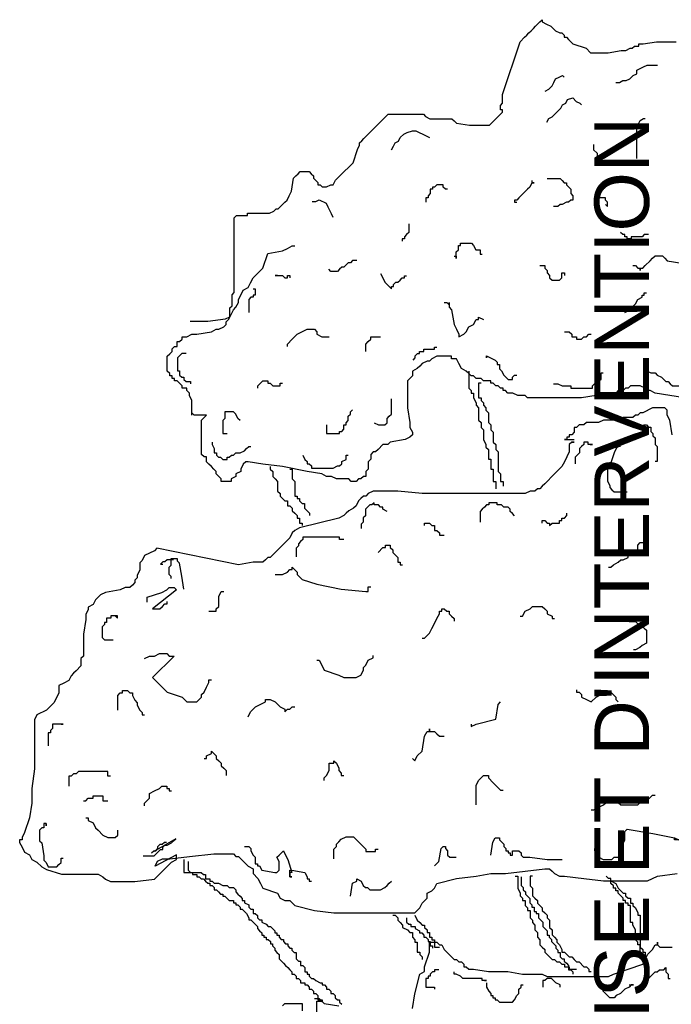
# Model space of a CAD drawing. Extents: x 1616800 to 1632437, y 2248456 to 2251974.
# Tile 303 of 399: x 1619119.76 to 1619122.15, y 2251188.8 to 2251192.4. Entities that reach past the tile are written whole.
import ezdxf

# ---------------------------------------------------------------- set-up
doc = ezdxf.new("R2010")
doc.units = 0
doc.header["$LTSCALE"] = 2
doc.linetypes.add('CACHE', pattern=[9.525, 6.35, -3.175])
doc.layers.add('0000-PAP-PROFIL EN TRAVERS DE PRINCIPE', color=7, linetype='CONTINUOUS')
doc.layers.add('00profil', color=7, linetype='CONTINUOUS')
doc.styles.add('ARIAL-GRAS', font='arial.ttf')

# ---------------------------------------------------------------- blocks, each defined once
blk = doc.blocks.new('BEAUTIFUL TREE')
at = {"layer": '00profil', "color": 8}
for points in [[(-1.965, 6.5765), (-1.8837, 6.5765), (-1.8025, 6.5867), (-1.7822, 6.5968), (-1.7822, 6.6374), (-1.772, 6.6476), (-1.772, 6.6983), (-1.7619, 6.7085), (-1.7619, 7.0536), (-1.7517, 7.0638), (-1.7009, 7.0638), (-1.7009, 7.0739), (-1.5994, 7.0739), (-1.5791, 7.0841), (-1.5689, 7.0942), (-1.5588, 7.0942), (-1.5385, 7.1145), (-1.5283, 7.1247), (-1.5182, 7.1348), (-1.508, 7.1551), (-1.4979, 7.1754), (-1.4877, 7.2363), (-1.4775, 7.2465), (-1.4674, 7.2566), (-1.4572, 7.2668), (-1.4166, 7.2668), (-1.4065, 7.2566), (-1.3963, 7.2465), (-1.3963, 7.2363), (-1.376, 7.216), (-1.376, 7.2059), (-1.3658, 7.2059), (-1.3557, 7.1957), (-1.3354, 7.1957), (-1.3151, 7.2059), (-1.3049, 7.2059), (-1.2948, 7.2262), (-1.2846, 7.2363), (-1.2745, 7.2465), (-1.2135, 7.3074), (-1.1932, 7.3683), (-1.1831, 7.3886), (-1.1831, 7.3987), (-1.1729, 7.4089), (-1.1628, 7.419), (-1.1018, 7.4799), (-1.0815, 7.5002), (-1.0612, 7.5205), (-1.0511, 7.5307), (-0.8886, 7.5307), (-0.8784, 7.5205), (-0.8581, 7.5104), (-0.7566, 7.5104), (-0.7464, 7.5002), (-0.7363, 7.4901), (-0.6753, 7.4799), (-0.5839, 7.4799), (-0.5738, 7.4901), (-0.5636, 7.5002), (-0.5433, 7.5205), (-0.5332, 7.5307), (-0.523, 7.5408), (-0.523, 7.551), (-0.5332, 7.551), (-0.5332, 7.5713), (-0.523, 7.5814), (-0.523, 7.622), (-0.4418, 7.8657), (-0.4215, 7.886), (-0.4113, 7.8961), (-0.4012, 7.9063), (-0.391, 7.9164), (-0.3808, 7.9266), (-0.3707, 7.9367), (-0.3504, 7.957), (-0.3402, 7.9672), (-0.3402, 7.957), (-0.3199, 7.9469), (-0.2996, 7.9367), (-0.2895, 7.9266), (-0.2793, 7.9164), (-0.259, 7.9063), (-0.2488, 7.9063), (-0.2387, 7.8961), (-0.2387, 7.886), (-0.2285, 7.886), (-0.2184, 7.8758), (-0.1981, 7.8555), (-0.1371, 7.8352), (-0.1168, 7.8149), (-0.0356, 7.8149), (0.0253, 7.8251), (0.0457, 7.8251), (0.066, 7.8352), (0.0761, 7.8352), (0.0863, 7.8454), (0.1066, 7.8454), (0.1066, 7.8555), (0.1269, 7.8555), (0.1878, 7.8657), (0.2792, 7.8657)], [(0.0006, 7.6779), (0.0166, 7.6779), (0.0325, 7.6859), (0.0484, 7.6859), (0.0644, 7.6939), (0.0803, 7.7098), (0.0962, 7.7178), (0.0962, 7.7337), (0.1122, 7.7417), (0.1281, 7.7496), (0.144, 7.7576), (0.1918, 7.7576)], [(-0.326, 7.6381), (-0.3101, 7.6461), (-0.2942, 7.662), (-0.2862, 7.6779), (-0.2782, 7.6939), (-0.2623, 7.7018), (-0.2464, 7.7098), (-0.2384, 7.7018)], [(-0.3181, 7.4948), (-0.3101, 7.5107), (-0.2942, 7.5187), (-0.2782, 7.5346), (-0.2543, 7.5585), (-0.2464, 7.5744), (-0.2304, 7.5824), (-0.2225, 7.5983), (-0.1986, 7.6063), (-0.1826, 7.5903), (-0.1667, 7.5824), (-0.1587, 7.5744)], [(0.0962, 7.3275), (0.0962, 7.4629), (0.1042, 7.4868), (0.1122, 7.5027), (0.1281, 7.5107), (0.1361, 7.5107)], [(-1.0351, 7.3673), (-1.0271, 7.3833), (-1.0192, 7.3992), (-1.0032, 7.4072), (-0.9953, 7.4231), (-0.9793, 7.439), (-0.9634, 7.447), (-0.9395, 7.455), (-0.9236, 7.455), (-0.9076, 7.447), (-0.8917, 7.439), (-0.8758, 7.4311), (-0.8598, 7.4231)], [(-0.103, 7.3912), (-0.103, 7.3673), (-0.087, 7.3514), (-0.087, 7.3355), (-0.0791, 7.3196), (-0.0552, 7.3036), (-0.0392, 7.3036), (-0.0233, 7.3116), (-0.0233, 7.3196)], [(-0.3876, 7.2249), (-0.3876, 7.215), (-0.3776, 7.215), (-0.3876, 7.215), (-0.3975, 7.195), (-0.4075, 7.185), (-0.4275, 7.1651), (-0.4474, 7.1451), (-0.4574, 7.1352), (-0.4674, 7.1352), (-0.4674, 7.1252), (-0.4574, 7.1252)], [(-0.3177, 7.2349), (-0.2578, 7.2349), (-0.2479, 7.2249), (-0.2379, 7.215), (-0.2279, 7.215), (-0.2279, 7.205), (-0.208, 7.185), (-0.208, 7.1651), (-0.198, 7.1551), (-0.198, 7.1352), (-0.208, 7.1352), (-0.2179, 7.1252), (-0.2279, 7.1252), (-0.2479, 7.1152), (-0.2578, 7.1152), (-0.2678, 7.1052), (-0.2878, 7.1052)], [(-0.7767, 7.185), (-0.7867, 7.185), (-0.7967, 7.195), (-0.7967, 7.205), (-0.8266, 7.205), (-0.8366, 7.195), (-0.8466, 7.195), (-0.8466, 7.185), (-0.8566, 7.185), (-0.8566, 7.1651), (-0.8665, 7.1551), (-0.8665, 7.1451), (-0.8765, 7.1451), (-0.8765, 7.1252)], [(-1.4016, 7.1284), (-1.3857, 7.1284), (-1.3697, 7.1364), (-1.3379, 7.1205), (-1.3299, 7.1045), (-1.3219, 7.0886), (-1.314, 7.0727), (-1.306, 7.0568)], [(-0.0483, 7.1152), (-0.0383, 7.1052), (-0.0383, 7.1252), (-0.0483, 7.1352), (-0.0483, 7.1451), (-0.0782, 7.1451)], [(0.3166, 6.2219), (0.2488, 6.2332), (0.1809, 6.2445), (0.1582, 6.2558), (0.1469, 6.2558), (0.1356, 6.2671), (0.113, 6.2785), (0.0677, 6.2785), (0.0564, 6.2671), (0.0451, 6.2671), (0.0338, 6.2558), (0.0111, 6.2558), (-0.0002, 6.2445), (-0.0228, 6.2332), (-0.0907, 6.2332), (-0.1586, 6.2219), (-0.4075, 6.2219), (-0.4188, 6.2332), (-0.4528, 6.2332), (-0.4754, 6.2445), (-0.498, 6.2445), (-0.5094, 6.2558), (-0.5207, 6.2558), (-0.5207, 6.2671), (-0.532, 6.2671), (-0.5433, 6.2785), (-0.5546, 6.2785), (-0.5659, 6.2898), (-0.5773, 6.2898), (-0.5773, 6.3011), (-0.6112, 6.3011), (-0.6225, 6.3124), (-0.6451, 6.3124), (-0.6565, 6.3237), (-0.6678, 6.3237), (-0.6791, 6.335), (-0.6904, 6.3463), (-0.713, 6.3576), (-0.7243, 6.3803), (-0.7357, 6.4029), (-0.7583, 6.4029), (-0.7583, 6.4142), (-0.8262, 6.4142), (-0.8488, 6.4029), (-0.8601, 6.3916), (-0.8714, 6.3916), (-0.8941, 6.3803), (-0.9054, 6.3689), (-0.9167, 6.3576), (-0.9393, 6.3463), (-0.9393, 6.3237), (-0.9507, 6.3124), (-0.962, 6.3011), (-0.962, 6.1767), (-0.9507, 6.1088), (-0.9507, 6.0862), (-0.9393, 6.0636), (-0.9393, 6.0522), (-0.9507, 6.0409), (-0.9733, 6.0296), (-1.0412, 6.0183), (-1.0525, 6.007), (-1.0751, 6.007), (-1.0977, 5.9844), (-1.1091, 5.9731), (-1.1204, 5.9731), (-1.1317, 5.9618), (-1.1317, 5.9391), (-1.143, 5.9278), (-1.143, 5.8939), (-1.1543, 5.8826), (-1.1543, 5.86), (-1.1656, 5.86), (-1.177, 5.8487), (-1.1883, 5.8487), (-1.1996, 5.8373), (-1.2222, 5.8373), (-1.2335, 5.8487), (-1.2901, 5.8487), (-1.3127, 5.86), (-1.3354, 5.86), (-1.358, 5.8713), (-1.4259, 5.8826), (-1.539, 5.9052), (-1.6296, 5.9165), (-1.6975, 5.9278), (-1.7088, 5.9278), (-1.7201, 5.9165), (-1.7314, 5.8939), (-1.7314, 5.8826), (-1.754, 5.8713), (-1.754, 5.86), (-1.7767, 5.8487), (-1.7767, 5.8373), (-1.8219, 5.8373), (-1.8219, 5.8487), (-1.8332, 5.86), (-1.8445, 5.8713), (-1.8445, 5.8826), (-1.8559, 5.8939), (-1.8672, 5.9052), (-1.8785, 5.9165), (-1.8898, 5.9278), (-1.8898, 5.9505), (-1.9011, 5.9505), (-1.9124, 5.9618), (-1.9124, 6.1201), (-1.9011, 6.1314), (-1.8898, 6.1427), (-1.9464, 6.1427), (-1.9577, 6.154)], [(-0.9563, 7.0254), (-0.9563, 6.9855), (-0.9663, 6.9756), (-0.9763, 6.9656), (-0.9763, 6.9556), (-0.9863, 6.9556), (-0.9863, 6.9456)], [(0.1513, 6.9756), (0.1313, 6.9756), (0.1213, 6.9656), (0.0714, 6.9656), (0.0714, 6.9556), (0.0515, 6.9556), (0.0515, 6.9656), (0.0415, 6.9656), (0.0415, 6.9756), (0.0315, 6.9756), (0.0216, 6.9855)], [(-1.9577, 6.1427), (-1.9577, 6.2106), (-1.969, 6.2332), (-1.969, 6.2445), (-1.9803, 6.2558), (-1.9803, 6.2671), (-2.003, 6.2671), (-2.003, 6.2785), (-2.0256, 6.3011), (-2.0369, 6.3011), (-2.0369, 6.3124), (-2.0482, 6.3124), (-2.0482, 6.3237), (-2.0595, 6.3237), (-2.0595, 6.335), (-2.0709, 6.3463), (-2.0709, 6.4142), (-2.0595, 6.4255), (-2.0482, 6.4368), (-2.0482, 6.4481), (-2.0369, 6.4594), (-2.0256, 6.4594), (-2.0256, 6.482), (-2.0143, 6.482), (-2.003, 6.4934), (-2.003, 6.5047), (-1.9803, 6.5047), (-1.9577, 6.516), (-1.9351, 6.516), (-1.8672, 6.5273), (-1.8445, 6.5386), (-1.8332, 6.5386), (-1.8106, 6.5499), (-1.7993, 6.5612), (-1.7993, 6.5725), (-1.788, 6.5838), (-1.7767, 6.6065), (-1.7653, 6.6291), (-1.754, 6.6404), (-1.7427, 6.663), (-1.7427, 6.6743), (-1.7201, 6.7196), (-1.6975, 6.7309), (-1.6861, 6.7535), (-1.6748, 6.7761), (-1.6296, 6.8214), (-1.6069, 6.8892), (-1.539, 6.9005), (-1.5164, 6.9119), (-1.4938, 6.9232), (-1.4819, 6.9232)], [(-0.7468, 6.8758), (-0.7368, 6.8758), (-0.7368, 6.8659), (-0.7368, 6.8958), (-0.7268, 6.9058), (-0.7268, 6.9257), (-0.7169, 6.9257), (-0.7169, 6.9357), (-0.667, 6.9357), (-0.657, 6.9257), (-0.647, 6.9058), (-0.6271, 6.9058), (-0.6271, 6.8858), (-0.6171, 6.8858)], [(0.079, 6.8327), (0.0903, 6.8327), (0.1017, 6.8214), (0.113, 6.8214), (0.113, 6.8101), (0.113, 6.8214), (0.1243, 6.8214), (0.1356, 6.8327), (0.1582, 6.8553), (0.1695, 6.8666), (0.1809, 6.8779), (0.2148, 6.8779), (0.2261, 6.8666), (0.2374, 6.8553), (0.3053, 6.844), (0.328, 6.8214), (0.3732, 6.8214), (0.3958, 6.844), (0.4072, 6.8553), (0.4185, 6.8553)], [(-1.1958, 6.8559), (-1.2158, 6.8559), (-1.2258, 6.8459), (-1.2357, 6.8459), (-1.2457, 6.8359), (-1.2557, 6.826), (-1.2657, 6.826), (-1.2757, 6.816), (-1.2856, 6.806), (-1.3156, 6.806), (-1.3256, 6.816)], [(-0.351, 6.8327), (-0.3283, 6.8327), (-0.3283, 6.8214), (-0.317, 6.8101), (-0.317, 6.7987), (-0.3057, 6.7874), (-0.3057, 6.7761), (-0.2944, 6.7648), (-0.2604, 6.7648), (-0.2491, 6.7761), (-0.2491, 6.7987), (-0.2378, 6.7987), (-0.2378, 6.7874)], [(-1.573, 6.7874), (-1.5617, 6.7874), (-1.573, 6.7874), (-1.539, 6.7874), (-1.5277, 6.7761), (-1.5164, 6.7761), (-1.5164, 6.7874), (-1.5051, 6.7874), (-1.5051, 6.7761)], [(-1.0861, 6.796), (-1.0761, 6.7761), (-1.0661, 6.7561), (-1.0462, 6.7362), (-1.0362, 6.7262), (-1.0362, 6.7362), (-1.0262, 6.7362), (-1.0262, 6.7462), (-1.0162, 6.7561), (-1.0062, 6.7561), (-0.9963, 6.7661), (-0.9863, 6.7761), (-0.9763, 6.7761), (-0.9763, 6.7861), (-0.9663, 6.7861)], [(-1.6748, 6.7262), (-1.6648, 6.7262), (-1.6648, 6.6963), (-1.6748, 6.6963), (-1.6748, 6.6863), (-1.6848, 6.6863), (-1.6948, 6.6763), (-1.6948, 6.6165)], [(0.0216, 6.6364), (0.0315, 6.6364), (0.0415, 6.6265), (0.0415, 6.6165), (0.0615, 6.6265), (0.0714, 6.6364), (0.0814, 6.6464), (0.0914, 6.6564), (0.1014, 6.6763), (0.1213, 6.6863), (0.1213, 6.6963), (0.1313, 6.6963), (0.1313, 6.7063), (0.1413, 6.7063)], [(-0.7922, 6.663), (-0.7809, 6.663), (-0.7696, 6.6517), (-0.7696, 6.663), (-0.7696, 6.6404), (-0.7583, 6.6291), (-0.747, 6.5612), (-0.7357, 6.5386), (-0.7243, 6.516), (-0.7243, 6.5047), (-0.7017, 6.516), (-0.6904, 6.5273), (-0.6791, 6.5499), (-0.6565, 6.5612), (-0.6451, 6.5838), (-0.6338, 6.5838), (-0.6338, 6.5952), (-0.6112, 6.5838)], [(-1.5164, 6.4594), (-1.5164, 6.4707), (-1.4938, 6.4934), (-1.4711, 6.516), (-1.4259, 6.5386), (-1.3919, 6.5386), (-1.3806, 6.5273), (-1.3806, 6.516), (-1.358, 6.5047), (-1.3241, 6.5047)], [(-1.1543, 6.4368), (-1.1543, 6.4707), (-1.143, 6.482), (-1.1317, 6.4934), (-1.1317, 6.5047), (-1.0864, 6.5047)], [(-0.2378, 6.5273), (-0.2152, 6.5273), (-0.2039, 6.516), (-0.2039, 6.5047), (-0.1812, 6.5047), (-0.1812, 6.4934), (-0.1586, 6.4934), (-0.1473, 6.5047), (-0.136, 6.5047), (-0.1246, 6.516), (-0.1133, 6.516)], [(-0.9364, 6.397), (-0.9264, 6.407), (-0.9264, 6.417), (-0.9164, 6.427), (-0.9065, 6.427), (-0.9065, 6.4369), (-0.8865, 6.4369), (-0.8865, 6.4469), (-0.8366, 6.4469), (-0.8366, 6.4569), (-0.8266, 6.4569)], [(-1.9841, 6.427), (-2.0041, 6.427), (-2.0141, 6.417), (-2.0241, 6.407), (-2.0241, 6.3472), (-2.0141, 6.3472), (-2.0141, 6.3272), (-2.0041, 6.3172), (-1.9941, 6.3172), (-1.9941, 6.3073), (-1.9841, 6.2973), (-1.9642, 6.2973), (-1.9642, 6.2873)], [(-0.5971, 6.417), (-0.5971, 6.407), (-0.5971, 6.417), (-0.5572, 6.397), (-0.5472, 6.3871), (-0.5472, 6.3771), (-0.5372, 6.3771), (-0.5372, 6.3571), (-0.5273, 6.3472), (-0.5173, 6.3272), (-0.5073, 6.3172), (-0.4973, 6.3073), (-0.4774, 6.3073), (-0.4774, 6.3172), (-0.4674, 6.3272), (-0.4574, 6.3272)], [(0.1313, 6.3472), (0.1413, 6.3472), (0.1613, 6.3372), (0.1812, 6.3372), (0.1912, 6.3272), (0.2111, 6.3172), (0.2211, 6.3073), (0.2311, 6.2973), (0.2411, 6.2973), (0.2511, 6.2873), (0.261, 6.2774), (0.3209, 6.2774), (0.3409, 6.2973), (0.3409, 6.3372), (0.3508, 6.3472), (0.3508, 6.3671), (0.3608, 6.3671)], [(-0.6791, 6.3463), (-0.6791, 6.2671), (-0.6678, 6.2558), (-0.6678, 6.2445), (-0.6565, 6.2445), (-0.6565, 6.2219), (-0.6451, 6.1993), (-0.6451, 6.188), (-0.6338, 6.1767), (-0.6338, 6.1201), (-0.6225, 6.1088), (-0.6225, 6.0862), (-0.6112, 6.0749), (-0.6112, 6.0296), (-0.5999, 6.007), (-0.5999, 5.9957), (-0.5886, 5.9844), (-0.5886, 5.9391), (-0.5773, 5.9391), (-0.5773, 5.8939), (-0.5659, 5.8939), (-0.5659, 5.8373), (-0.5546, 5.8373), (-0.5546, 5.8034)], [(-0.2878, 6.2873), (-0.2678, 6.2873), (-0.2479, 6.2774), (-0.208, 6.2774), (-0.208, 6.2674), (-0.1082, 6.2674), (-0.1082, 6.2774), (-0.0882, 6.2973), (-0.0683, 6.3073), (-0.0683, 6.3372), (-0.0583, 6.3372)], [(-1.6522, 6.2671), (-1.6522, 6.2785), (-1.6296, 6.3011), (-1.6069, 6.3011), (-1.6069, 6.2898), (-1.5956, 6.2898), (-1.5843, 6.2785), (-1.5504, 6.2785), (-1.5504, 6.2898), (-1.539, 6.2898)], [(-0.6225, 6.2898), (-0.6338, 6.2898), (-0.6338, 6.2219), (-0.6225, 6.2219), (-0.6225, 6.2106), (-0.6112, 6.1993), (-0.6112, 6.188), (-0.5999, 6.1767), (-0.5999, 6.1654), (-0.5886, 6.154), (-0.5886, 6.1088), (-0.5773, 6.0975), (-0.5773, 6.0749), (-0.5659, 6.0636), (-0.5659, 6.0183), (-0.5546, 6.007), (-0.5546, 5.9844), (-0.5433, 5.9731), (-0.5433, 5.8826), (-0.532, 5.8713), (-0.532, 5.8373), (-0.5207, 5.8373), (-0.5207, 5.8147)], [(-1.116, 6.1078), (-1.096, 6.0978), (-1.0661, 6.0978), (-1.0561, 6.1078), (-1.0561, 6.1277), (-1.0462, 6.1377), (-1.0362, 6.1477), (-1.0362, 6.2175)], [(-0.2039, 6.0183), (-0.1925, 6.0183), (-0.2039, 6.0183), (-0.2152, 6.007), (-0.2152, 5.9731), (-0.2265, 5.9505), (-0.2378, 5.9278), (-0.2491, 5.9052), (-0.2717, 5.8826), (-0.2831, 5.8713), (-0.3283, 5.826), (-0.3396, 5.8147), (-0.351, 5.8034), (-0.3623, 5.8034), (-0.3736, 5.7921), (-0.3962, 5.7921), (-0.4188, 5.7808), (-0.8941, 5.7808), (-1.0072, 5.7921), (-1.1204, 5.7921), (-1.143, 5.7808), (-1.1543, 5.7695), (-1.1656, 5.7695), (-1.177, 5.7582), (-1.1883, 5.7469), (-1.1996, 5.7242), (-1.2109, 5.7129), (-1.2335, 5.7016), (-1.2448, 5.6903), (-1.2562, 5.679), (-1.2788, 5.6677), (-1.4598, 5.6224), (-1.4825, 5.6111), (-1.4938, 5.5998), (-1.5051, 5.5772), (-1.573, 5.5093), (-1.5956, 5.4867), (-1.6069, 5.4867), (-1.6182, 5.4754), (-1.6296, 5.4641), (-1.6748, 5.4641), (-1.7427, 5.4528), (-2.1188, 5.5287), (-2.1302, 5.5173), (-2.1528, 5.506), (-2.1754, 5.4947), (-2.1867, 5.4721), (-2.198, 5.4608), (-2.198, 5.4269), (-2.2094, 5.4042), (-2.2094, 5.3929), (-2.2207, 5.3816), (-2.2207, 5.3703), (-2.232, 5.359), (-2.2433, 5.3477), (-2.2659, 5.3477), (-2.2886, 5.3364), (-2.3565, 5.3251), (-2.3791, 5.3138), (-2.4017, 5.2911), (-2.413, 5.2685), (-2.4357, 5.2572), (-2.4357, 5.2459), (-2.447, 5.2233), (-2.447, 5.2006), (-2.4583, 5.1328), (-2.4583, 5.031), (-2.4696, 5.0197), (-2.4696, 4.9857), (-2.4922, 4.9631), (-2.5036, 4.9518), (-2.5149, 4.9405), (-2.5262, 4.9179), (-2.5488, 4.9066), (-2.5714, 4.8953), (-2.5714, 4.8613), (-2.5828, 4.8387), (-2.5941, 4.8161), (-2.6054, 4.8048), (-2.628, 4.7822), (-2.6733, 4.7595), (-2.6846, 4.7369), (-2.6846, 4.5107), (-2.6959, 4.4202), (-2.6959, 4.3523), (-2.7072, 4.2845), (-2.7299, 4.2166), (-2.7412, 4.194), (-2.7412, 4.1827), (-2.7525, 4.1827), (-2.7525, 4.1714), (-2.7412, 4.1488), (-2.7299, 4.1261), (-2.7072, 4.1148), (-2.6959, 4.0922), (-2.6733, 4.0809), (-2.6507, 4.0583), (-2.628, 4.047), (-2.5601, 4.0243), (-2.3904, 4.0243), (-2.3678, 4.013), (-2.3565, 4.0017), (-2.3338, 3.9904), (-2.2207, 3.9904), (-2.1302, 4.0017), (-2.0623, 4.0696), (-2.0509, 4.0809), (-2.0283, 4.0922), (-2.0283, 4.1148), (-2.1274, 4.0616), (-2.1161, 4.0842), (-2.0935, 4.0955), (-2.0595, 4.0955), (-1.969, 4.1068), (-1.8559, 4.1181), (-1.7653, 4.1181), (-1.754, 4.1068), (-1.7427, 4.1068), (-1.7201, 4.0842), (-1.6975, 4.0616), (-1.6748, 4.0503), (-1.6748, 4.0276), (-1.6522, 4.005), (-1.6409, 3.9824), (-1.6296, 3.9598), (-1.5617, 3.9372), (-1.5504, 3.9145), (-1.5277, 3.9032), (-1.5051, 3.9032), (-1.4825, 3.8806), (-1.3919, 3.858), (-1.3014, 3.8467), (-0.928, 3.8467), (-0.9167, 3.858), (-0.9054, 3.8693), (-0.8941, 3.8919), (-0.8714, 3.9145), (-0.8714, 3.9372), (-0.8488, 3.9485), (-0.8375, 3.9598), (-0.8262, 3.9824), (-0.7357, 4.005), (-0.6451, 4.0163), (-0.5773, 4.0276), (-0.5094, 4.0276), (-0.4188, 4.039), (-0.3283, 4.0503), (-0.3057, 4.0503), (-0.2944, 4.039), (-0.2831, 4.0276), (-0.2604, 4.0163), (-0.2378, 4.0163), (-0.1473, 4.005), (-0.0568, 3.9937), (0.1469, 3.9937), (0.1695, 4.005), (0.1922, 4.0163), (0.2827, 4.0276)], [(0.2601, 6.0522), (0.2488, 6.1201), (0.2374, 6.1427), (0.2374, 6.1654), (0.2261, 6.1767), (0.1695, 6.1767), (0.1243, 6.154), (0.113, 6.154), (0.1017, 6.1427), (0.0903, 6.1427), (0.079, 6.1314), (0.0338, 6.1314), (0.0224, 6.1201), (-0.0568, 6.1201), (-0.0794, 6.1088), (-0.136, 6.1088), (-0.1473, 6.0975), (-0.1699, 6.0975), (-0.1812, 6.0862), (-0.1925, 6.0862), (-0.1925, 6.0636), (-0.2039, 6.0522), (-0.2152, 6.0522), (-0.2152, 6.0409), (-0.2265, 6.0409), (-0.2265, 6.0296), (-0.2378, 6.0296), (-0.1925, 6.0296)], [(-1.7347, 6.1178), (-1.7447, 6.1277), (-1.7546, 6.1477), (-1.7646, 6.1577), (-1.8045, 6.1577), (-1.8045, 6.1277), (-1.8145, 6.1178), (-1.8145, 6.0579), (-1.7945, 6.0579)], [(-1.3355, 6.0978), (-1.3355, 6.0579), (-1.2757, 6.0579), (-1.2757, 6.0679), (-1.2657, 6.0679), (-1.2557, 6.0779), (-1.2557, 6.0978), (-1.2457, 6.0978), (-1.2457, 6.1078), (-1.2357, 6.1178), (-1.2357, 6.1377), (-1.2258, 6.1477), (-1.2258, 6.1577), (-1.2158, 6.1676)], [(0.1213, 6.0779), (0.1213, 6.0878), (0.1313, 6.0978), (0.1413, 6.0978), (0.1513, 6.0878), (0.1613, 6.0878), (0.1613, 6.0679), (0.1712, 6.0579), (0.1712, 6.0479), (0.1812, 6.038), (0.1812, 6.008), (0.1912, 5.9981), (0.1912, 5.9282), (0.1812, 5.9282)], [(-1.8644, 6.018), (-1.8644, 6.008), (-1.8544, 5.9881), (-1.8544, 5.9681), (-1.8444, 5.9681), (-1.8444, 5.9582), (-1.8345, 5.9482), (-1.8245, 5.9482), (-1.8145, 5.9382), (-1.7945, 5.9382), (-1.7945, 5.9482), (-1.7846, 5.9482), (-1.7746, 5.9582), (-1.7646, 5.9582), (-1.7546, 5.9681), (-1.7347, 5.9681), (-1.7147, 5.9781), (-1.7047, 5.9881), (-1.6948, 5.9981), (-1.6848, 5.9981)], [(-0.1181, 6.008), (-0.1082, 6.008), (-0.1281, 6.008), (-0.1281, 6.018), (-0.1481, 6.018), (-0.1481, 6.008), (-0.1581, 5.9981), (-0.168, 5.9881), (-0.168, 5.9681), (-0.178, 5.9582), (-0.188, 5.9482), (-0.188, 5.9183)], [(0.0216, 5.9981), (0.0116, 5.9981), (0.0016, 5.9881), (-0.0084, 5.9681), (-0.0283, 5.9083), (-0.0383, 5.8983), (-0.0383, 5.8385), (-0.0283, 5.8185), (-0.0283, 5.8085), (-0.0184, 5.7986), (-0.0084, 5.7886), (0.0515, 5.7886)], [(-1.4453, 5.9582), (-1.4353, 5.9382), (-1.4253, 5.9282), (-1.4253, 5.9183), (-1.4154, 5.9183), (-1.4054, 5.9083), (-1.4054, 5.8983), (-1.3056, 5.8983), (-1.2856, 5.9083), (-1.2757, 5.9083), (-1.2657, 5.9183), (-1.2657, 5.9282), (-1.2457, 5.9382), (-1.2457, 5.9582), (-1.2357, 5.9582)], [(-1.5956, 5.9052), (-1.5956, 5.8939), (-1.5843, 5.8826), (-1.5843, 5.86), (-1.573, 5.8487), (-1.5617, 5.8373), (-1.5617, 5.7921), (-1.5504, 5.7808), (-1.5504, 5.7695), (-1.539, 5.7582), (-1.5277, 5.7469), (-1.5164, 5.7469), (-1.5164, 5.7242), (-1.5051, 5.7242), (-1.4938, 5.7129), (-1.4938, 5.7016), (-1.4825, 5.6903), (-1.4711, 5.679), (-1.4711, 5.6677), (-1.4598, 5.6677), (-1.4598, 5.6451), (-1.4485, 5.6451), (-1.4485, 5.6338)], [(-1.5051, 5.8939), (-1.4938, 5.8939), (-1.4938, 5.8487), (-1.4825, 5.8373), (-1.4825, 5.7695), (-1.4711, 5.7695), (-1.4711, 5.7582), (-1.4598, 5.7582), (-1.4598, 5.7469), (-1.4485, 5.7355), (-1.4372, 5.7355), (-1.4372, 5.7129), (-1.4259, 5.7016), (-1.4146, 5.6903), (-1.4146, 5.679)], [(-1.0561, 5.6988), (-1.0761, 5.7088), (-1.0761, 5.7188), (-1.0861, 5.7188), (-1.096, 5.7287), (-1.116, 5.7287), (-1.116, 5.7387), (-1.126, 5.7287), (-1.136, 5.7287), (-1.1459, 5.7188), (-1.1559, 5.7088), (-1.1559, 5.6789), (-1.1659, 5.6689), (-1.1659, 5.649), (-1.1759, 5.639), (-1.1759, 5.619)], [(-0.4674, 5.6789), (-0.4774, 5.6889), (-0.4874, 5.6988), (-0.4874, 5.7088), (-0.4973, 5.7188), (-0.5173, 5.7188), (-0.5273, 5.7287), (-0.5472, 5.7287), (-0.5472, 5.7387), (-0.5871, 5.7387), (-0.5871, 5.7287), (-0.5971, 5.7287), (-0.6071, 5.7188), (-0.6171, 5.7088), (-0.6271, 5.6988), (-0.6271, 5.649)], [(-0.3396, 5.6451), (-0.3396, 5.6564), (-0.3283, 5.6564), (-0.317, 5.6451), (-0.3057, 5.6451), (-0.3057, 5.6338), (-0.2944, 5.6451), (-0.2604, 5.6451), (-0.2604, 5.6564), (-0.2491, 5.6564), (-0.2491, 5.6677), (-0.2378, 5.6677), (-0.2265, 5.679), (-0.2265, 5.6903)], [(-0.8828, 5.6338), (-0.8828, 5.6451), (-0.8601, 5.6451), (-0.8488, 5.6338), (-0.8375, 5.6338), (-0.8375, 5.6111), (-0.8262, 5.6111), (-0.8149, 5.5998), (-0.8149, 5.5885), (-0.7922, 5.5885)], [(-1.2557, 5.5692), (-1.2757, 5.5692), (-1.2757, 5.5791), (-1.4453, 5.5791), (-1.4453, 5.5692), (-1.4553, 5.5592), (-1.4653, 5.5492), (-1.4653, 5.5392), (-1.4752, 5.5293), (-1.4752, 5.4894)], [(-1.0977, 5.5093), (-1.0751, 5.532), (-1.0638, 5.532), (-1.0638, 5.5433), (-1.0412, 5.5433), (-1.0412, 5.532), (-1.0299, 5.5206), (-1.0299, 5.5093), (-1.0185, 5.498), (-1.0072, 5.4867), (-1.0072, 5.4641), (-0.9959, 5.4641), (-0.9959, 5.4528), (-0.9846, 5.4528)], [(-0.0341, 5.4415), (-0.0228, 5.4415), (-0.0115, 5.4528), (0.0111, 5.4641), (0.0224, 5.4754), (0.0338, 5.4754), (0.0564, 5.4867), (0.0564, 5.498), (0.0677, 5.498), (0.079, 5.5093), (0.1017, 5.5206), (0.1017, 5.5433), (0.113, 5.5546), (0.1243, 5.5546)], [(-2.042, 5.4755), (-2.0719, 5.4755), (-2.0819, 5.4655), (-2.0919, 5.4655), (-2.1019, 5.4555), (-2.0919, 5.4555)], [(-1.9941, 5.3397), (-2.0041, 5.3996), (-2.0141, 5.4594), (-2.0241, 5.4694), (-2.0241, 5.4794), (-2.054, 5.4794), (-2.054, 5.4495), (-2.064, 5.4395), (-2.064, 5.4096), (-2.054, 5.3996), (-2.054, 5.3896)], [(-1.3919, 3.4508), (-1.3693, 3.4508), (-1.3467, 3.4282), (-1.2788, 3.4169)], [(-0.9393, 3.4056), (-0.928, 3.4734), (-0.9054, 3.5639), (-0.8828, 3.5752), (-0.8828, 3.5978), (-0.8601, 3.6657), (-0.8601, 3.7109), (-0.8262, 3.7109), (-0.8149, 3.6996), (-0.8036, 3.6996), (-0.7922, 3.677), (-0.7809, 3.6657), (-0.7583, 3.6431), (-0.747, 3.6318), (-0.7357, 3.6318), (-0.7243, 3.6205), (-0.713, 3.6205), (-0.7017, 3.6092), (-0.7017, 3.5978), (-0.6904, 3.5978), (-0.6791, 3.5865), (-0.6565, 3.5865), (-0.5886, 3.5752), (-0.498, 3.5752), (-0.4302, 3.5639), (-0.3396, 3.5639), (-0.317, 3.5526), (-0.0341, 3.5526), (-0.0115, 3.5639), (0.0564, 3.5865), (0.1243, 3.6092), (0.1356, 3.6318), (0.1469, 3.6544), (0.1695, 3.677), (0.1809, 3.6996), (0.1922, 3.6996), (0.1922, 3.7109), (0.1922, 3.6996), (0.2035, 3.6883), (0.2601, 3.6883)], [(-1.539, 3.4169), (-1.5277, 3.4282), (-1.4485, 3.4282), (-1.4485, 3.3942)], [(-1.3806, 3.3603), (-1.3806, 3.4395), (-1.358, 3.4395)], [(-1.573, 5.4075), (-1.539, 5.4075), (-1.5164, 5.4189), (-1.5051, 5.4302), (-1.4938, 5.4302), (-1.4938, 5.4415), (-1.4711, 5.4189), (-1.4711, 5.4075), (-1.4598, 5.3962), (-1.4485, 5.3849), (-1.3806, 5.3623), (-1.2675, 5.3397), (-1.1543, 5.3284), (-1.143, 5.3284), (-1.143, 5.351), (-1.1317, 5.351)], [(-2.1641, 5.2798), (-2.1641, 5.3024), (-2.0962, 5.3251), (-2.0736, 5.3364), (-2.0623, 5.3477), (-2.0396, 5.3477), (-2.0283, 5.3364), (-2.1387, 5.2492), (-2.1048, 5.2492), (-2.0935, 5.2605), (-2.0822, 5.2718), (-2.0709, 5.2718), (-2.0709, 5.2831)], [(-1.8785, 5.2379), (-1.8445, 5.2379), (-1.8445, 5.2492), (-1.8332, 5.2605), (-1.8332, 5.3057), (-1.8219, 5.3284), (-1.8106, 5.3284)], [(-0.8941, 5.1135), (-0.8828, 5.1135), (-0.8601, 5.1361), (-0.8488, 5.1587), (-0.8375, 5.1813), (-0.8262, 5.2039), (-0.8149, 5.2266), (-0.8149, 5.2379), (-0.8036, 5.2379), (-0.8036, 5.2492), (-0.7922, 5.2492), (-0.7809, 5.2379), (-0.7696, 5.2379), (-0.7696, 5.2266), (-0.7583, 5.2153), (-0.747, 5.2039), (-0.747, 5.1926)], [(-0.4415, 5.2153), (-0.4302, 5.2153), (-0.4188, 5.2379), (-0.3962, 5.2492), (-0.3849, 5.2605), (-0.3396, 5.2605), (-0.3283, 5.2492), (-0.317, 5.2379), (-0.317, 5.2266), (-0.2944, 5.2153), (-0.2944, 5.2039), (-0.2831, 5.2039)], [(-2.3114, 5.2161), (-2.3015, 5.2061), (-2.3015, 5.2161), (-2.3314, 5.2161), (-2.3314, 5.2061), (-2.3513, 5.2061), (-2.3513, 5.1862), (-2.3613, 5.1862), (-2.3613, 5.1762), (-2.3713, 5.1662), (-2.3713, 5.1164), (-2.3613, 5.1064), (-2.3214, 5.1064)], [(0.0615, 5.1901), (0.0914, 5.1901), (0.1014, 5.1801), (0.1114, 5.1801), (0.1313, 5.1602), (0.1413, 5.1502), (0.1413, 5.0904), (0.1213, 5.0804), (0.1114, 5.0704), (0.0914, 5.0605), (0.0814, 5.0605)], [(-2.1754, 5.0197), (-2.1528, 5.031), (-2.1302, 5.031), (-2.1075, 5.0423), (-2.0736, 5.0423), (-2.0623, 5.031), (-2.0396, 5.031), (-2.1387, 4.9325), (-2.0709, 4.8646), (-2.003, 4.842), (-1.9803, 4.8194), (-1.9351, 4.8194), (-1.9238, 4.8307), (-1.9124, 4.842), (-1.9124, 4.8533), (-1.9011, 4.8646), (-1.8898, 4.8873), (-1.8785, 4.9099), (-1.8785, 4.9212), (-1.8672, 4.9212)], [(-1.3806, 5.0117), (-1.3693, 5.0117), (-1.358, 4.989), (-1.3467, 4.9664), (-1.2788, 4.9438), (-1.2562, 4.9325), (-1.1996, 4.9325), (-1.177, 4.9438), (-1.1656, 4.9664), (-1.1656, 4.9777), (-1.1543, 4.989), (-1.143, 5.0117), (-1.1204, 5.023), (-1.1204, 5.0343)], [(-2.2999, 4.7822), (-2.2999, 4.85), (-2.2886, 4.8613), (-2.2773, 4.8613), (-2.2773, 4.8726), (-2.2546, 4.8726), (-2.2433, 4.8613), (-2.232, 4.8613), (-2.232, 4.85), (-2.2207, 4.8274), (-2.2094, 4.8161), (-2.2094, 4.8048), (-2.198, 4.7822), (-2.1867, 4.7708), (-2.1867, 4.7595), (-2.1754, 4.7595)], [(-0.1812, 4.8759), (-0.1812, 4.8646), (-0.1699, 4.8646), (-0.1586, 4.8533), (-0.1586, 4.842), (-0.136, 4.8307), (-0.1133, 4.8194), (-0.0907, 4.842), (-0.0681, 4.8533), (-0.0681, 4.8646), (-0.0228, 4.8646), (-0.0002, 4.842), (-0.0002, 4.8307), (0.0111, 4.8194)], [(-1.6975, 4.7515), (-1.6861, 4.7741), (-1.6635, 4.7968), (-1.6182, 4.8194), (-1.6182, 4.8307), (-1.5956, 4.8307), (-1.573, 4.8194), (-1.5504, 4.7968), (-1.5277, 4.7855), (-1.5277, 4.7741), (-1.5164, 4.7855), (-1.5051, 4.7855), (-1.4938, 4.7968), (-1.4825, 4.7968)], [(-0.6678, 4.7176), (-0.6678, 4.7063), (-0.6451, 4.7176), (-0.5546, 4.7402), (-0.5433, 4.8081), (-0.532, 4.8194)], [(-2.5609, 4.7174), (-2.5509, 4.7174), (-2.6008, 4.7174), (-2.6008, 4.6974), (-2.6108, 4.6875), (-2.6108, 4.6775), (-2.6208, 4.6775), (-2.6208, 4.6176)], [(-0.9393, 4.5592), (-0.928, 4.5479), (-0.9167, 4.5706), (-0.8941, 4.5932), (-0.8828, 4.661), (-0.8714, 4.6837), (-0.8601, 4.6837), (-0.8601, 4.695), (-0.8601, 4.6837), (-0.8375, 4.6837), (-0.8262, 4.6723), (-0.8149, 4.661), (-0.7922, 4.661)], [(-1.9011, 4.5592), (-1.8898, 4.5592), (-1.8898, 4.5706), (-1.8672, 4.5819), (-1.8672, 4.5932), (-1.8559, 4.5819), (-1.8445, 4.5706), (-1.8445, 4.5592), (-1.8332, 4.5479), (-1.8219, 4.5366), (-1.8219, 4.5253), (-1.8106, 4.514), (-1.7993, 4.5027), (-1.7993, 4.4801)], [(-1.3467, 4.4574), (-1.3467, 4.4688), (-1.3354, 4.4801), (-1.3241, 4.5027), (-1.3241, 4.5366), (-1.3014, 4.5366), (-1.3014, 4.5479), (-1.2901, 4.5366), (-1.2788, 4.514), (-1.2788, 4.5027), (-1.2675, 4.4914), (-1.2675, 4.4801), (-1.2562, 4.4801)], [(-2.3338, 4.4768), (-2.3451, 4.4768), (-2.3451, 4.4994), (-2.4809, 4.4994), (-2.4922, 4.4881), (-2.5036, 4.4881), (-2.5149, 4.4768), (-2.5262, 4.4768), (-2.5262, 4.4315)], [(-0.6451, 4.3443), (-0.6451, 4.4348), (-0.6338, 4.4574), (-0.6225, 4.4688), (-0.6112, 4.4801), (-0.5886, 4.4801), (-0.5886, 4.4688), (-0.5659, 4.4461), (-0.5546, 4.4348), (-0.5433, 4.4235), (-0.532, 4.4122), (-0.5207, 4.4122)], [(-2.1754, 4.341), (-2.1754, 4.3523), (-2.1528, 4.375), (-2.1528, 4.3976), (-2.1302, 4.4089), (-2.1075, 4.4202), (-2.0962, 4.4315), (-2.0736, 4.4315), (-2.0736, 4.4202), (-2.0623, 4.4202), (-2.0623, 4.4089), (-2.0509, 4.4089)], [(-2.4583, 4.3637), (-2.447, 4.3637), (-2.4357, 4.375), (-2.413, 4.375), (-2.413, 4.3863), (-2.3678, 4.3863), (-2.3678, 4.3637), (-2.3451, 4.3637)], [(-0.1133, 4.3217), (-0.102, 4.3217), (-0.0568, 4.3443), (-0.0454, 4.3557), (0.0111, 4.3557), (0.0224, 4.3443), (0.1017, 4.3443), (0.113, 4.3557), (0.1243, 4.3557), (0.1469, 4.367), (0.1582, 4.3783), (0.1695, 4.3896), (0.1809, 4.3896)], [(-2.447, 4.2845), (-2.4357, 4.2845), (-2.4357, 4.2732), (-2.413, 4.2619), (-2.4017, 4.2392), (-2.3904, 4.2279), (-2.3678, 4.2053), (-2.3451, 4.194), (-2.3112, 4.194), (-2.2999, 4.2053), (-2.2999, 4.2279)], [(-2.6307, 4.2586), (-2.6307, 4.2486), (-2.6307, 4.2586), (-2.6407, 4.2586), (-2.6407, 4.2386), (-2.6507, 4.2386), (-2.6607, 4.2286), (-2.6607, 4.1788), (-2.6507, 4.1688), (-2.6407, 4.1089), (-2.6407, 4.089), (-2.6307, 4.079), (-2.6208, 4.0591), (-2.5809, 4.0591), (-2.5709, 4.069), (-2.5609, 4.079), (-2.5609, 4.099), (-2.5509, 4.099)], [(-0.0982, 4.1428), (-0.0982, 4.1328), (-0.0882, 4.1328), (-0.0782, 4.1228), (-0.0782, 4.1029), (-0.0583, 4.0929), (-0.0184, 4.0929), (-0.0084, 4.1029), (0.0116, 4.1029), (0.0216, 4.1129), (0.0216, 4.1328), (0.0315, 4.1428), (0.0315, 4.1627), (0.0415, 4.1827), (0.0415, 4.2226), (0.0515, 4.2326), (0.1712, 4.2126), (0.271, 4.1927), (0.291, 4.1827), (0.271, 4.1827), (0.271, 4.1927)], [(-2.1817, 4.1089), (-2.1318, 4.1089), (-2.1119, 4.1289), (-2.1019, 4.1389), (-2.0919, 4.1389), (-2.0919, 4.1488), (-2.0819, 4.1588), (-2.0719, 4.1588), (-2.052, 4.1688), (-2.042, 4.1788), (-2.032, 4.1887), (-2.1438, 4.1228), (-2.1338, 4.1328), (-2.1238, 4.1328), (-2.1139, 4.1428), (-2.1139, 4.1528), (-2.1039, 4.1627), (-2.0939, 4.1627), (-2.0839, 4.1727), (-2.0739, 4.1727)], [(-1.3014, 4.0955), (-1.3014, 4.1407), (-1.2901, 4.1521), (-1.2901, 4.1634), (-1.2788, 4.1747), (-1.2675, 4.186), (-1.2448, 4.1973), (-1.2109, 4.1973), (-1.1883, 4.1747), (-1.177, 4.1634), (-1.1543, 4.1407), (-1.1543, 4.1294), (-1.1091, 4.1294), (-1.1091, 4.1407), (-1.0977, 4.1407)], [(-0.5772, 4.1129), (-0.5672, 4.1727), (-0.5572, 4.1927), (-0.5372, 4.1927), (-0.5372, 4.1827), (-0.5173, 4.1627), (-0.5173, 4.1528), (-0.5073, 4.1428), (-0.5073, 4.1328), (-0.4973, 4.1328), (-0.4973, 4.1228), (-0.4874, 4.1228), (-0.4874, 4.1129), (-0.4774, 4.1129), (-0.4774, 4.1328), (-0.4474, 4.1328), (-0.4375, 4.1228), (-0.4375, 4.1129), (-0.4275, 4.1029), (-0.3975, 4.1029), (-0.3177, 4.0929), (-0.2479, 4.0929)], [(-1.7147, 4.1528), (-1.6948, 4.1528), (-1.6848, 4.1428), (-1.6848, 4.1328), (-1.6748, 4.1129), (-1.6648, 4.1029), (-1.6648, 4.073), (-1.6548, 4.073), (-1.6548, 4.063), (-1.6449, 4.063), (-1.6349, 4.043), (-1.575, 4.0331), (-1.565, 4.0331), (-1.5551, 4.043), (-1.5551, 4.0829), (-1.565, 4.1029), (-1.5551, 4.1129), (-1.5351, 4.1328), (-1.5251, 4.1129), (-1.5151, 4.0929), (-1.4952, 4.0331), (-1.5052, 4.0331), (-1.5052, 4.0131), (-1.4952, 4.0131), (-1.5052, 4.0131), (-1.5052, 4.043), (-1.4952, 4.043), (-1.4353, 4.0331), (-1.4253, 4.0131), (-1.4253, 4.0031), (-1.4154, 4.0031), (-1.4154, 3.9932), (-1.4054, 3.9932)], [(-0.8366, 4.063), (-0.8166, 4.0829), (-0.8067, 4.1428), (-0.7967, 4.1528), (-0.7867, 4.1528), (-0.7867, 4.1428), (-0.7767, 4.1328), (-0.7767, 4.1129), (-0.7668, 4.1029), (-0.7368, 4.1029)], [(-1.9941, 4.0929), (-1.9941, 4.0331), (-1.9542, 4.0331), (-1.9542, 4.0231), (-1.9342, 4.0231), (-1.9342, 4.0131), (-1.9243, 4.0131), (-1.9143, 4.0031), (-1.9043, 4.0031), (-1.8943, 3.9932), (-1.8844, 3.9832), (-1.8744, 3.9832), (-1.8744, 3.9732), (-1.8644, 3.9732), (-1.8544, 3.9632), (-1.8544, 3.9533), (-1.8444, 3.9533), (-1.8345, 3.9433), (-1.8245, 3.9333), (-1.8145, 3.9333), (-1.8145, 3.9233), (-1.8045, 3.9233), (-1.7846, 3.9034), (-1.7646, 3.9034), (-1.7646, 3.8934), (-1.7546, 3.8934), (-1.7546, 3.8835), (-1.7447, 3.8835), (-1.7347, 3.8735), (-1.7347, 3.8635), (-1.7247, 3.8635), (-1.7147, 3.8535), (-1.7047, 3.8436), (-1.6948, 3.8236), (-1.6948, 3.8136), (-1.6848, 3.8136), (-1.6648, 3.7937), (-1.6548, 3.7837), (-1.6548, 3.7737), (-1.6449, 3.7638), (-1.6349, 3.7538), (-1.6349, 3.7438), (-1.6249, 3.7438), (-1.6249, 3.7338), (-1.6149, 3.7338), (-1.6149, 3.7239), (-1.605, 3.7239), (-1.595, 3.7139), (-1.595, 3.7039), (-1.585, 3.7039), (-1.585, 3.6939), (-1.575, 3.684), (-1.575, 3.674), (-1.565, 3.664), (-1.5551, 3.654), (-1.5551, 3.6341), (-1.5351, 3.6141), (-1.5251, 3.6042), (-1.5151, 3.5942), (-1.5052, 3.5842), (-1.4952, 3.5742), (-1.4952, 3.5643), (-1.4852, 3.5643), (-1.4752, 3.5543), (-1.4752, 3.5443), (-1.4653, 3.5443), (-1.4553, 3.5343), (-1.4553, 3.5244), (-1.4353, 3.5244), (-1.4353, 3.5144), (-1.4253, 3.5144), (-1.4154, 3.5044), (-1.4154, 3.4944), (-1.4054, 3.4944), (-1.3954, 3.4845), (-1.3954, 3.4745), (-1.3854, 3.4745), (-1.3754, 3.4645), (-1.3754, 3.4446), (-1.3555, 3.4446), (-1.3555, 3.4346)], [(-1.9742, 4.0829), (-1.9742, 4.043), (-1.9642, 4.0331), (-1.9143, 4.0331), (-1.9043, 4.0231), (-1.8943, 4.0231), (-1.8943, 4.0031), (-1.8744, 4.0031), (-1.8744, 3.9932), (-1.8644, 3.9932), (-1.8544, 3.9832), (-1.8345, 3.9832), (-1.8145, 3.9732), (-1.7945, 3.9732), (-1.7846, 3.9632), (-1.7646, 3.9632), (-1.7546, 3.9533), (-1.7546, 3.9433), (-1.7447, 3.9333), (-1.7347, 3.9233), (-1.7247, 3.9134), (-1.7247, 3.9034), (-1.7147, 3.9034), (-1.7147, 3.8934), (-1.6948, 3.8835), (-1.6948, 3.8735), (-1.6848, 3.8635), (-1.6748, 3.8635), (-1.6748, 3.8436), (-1.6648, 3.8436), (-1.6548, 3.8336), (-1.6548, 3.8236), (-1.6449, 3.8136), (-1.6349, 3.8136), (-1.6349, 3.8037), (-1.6149, 3.7937), (-1.605, 3.7837), (-1.595, 3.7837), (-1.585, 3.7737), (-1.575, 3.7638), (-1.575, 3.7538), (-1.565, 3.7538), (-1.565, 3.7438), (-1.5551, 3.7438), (-1.5551, 3.7338), (-1.5451, 3.7239), (-1.5351, 3.7239), (-1.5351, 3.7139), (-1.5251, 3.7039), (-1.5151, 3.7039), (-1.5151, 3.6939), (-1.5052, 3.684), (-1.4952, 3.684), (-1.4952, 3.674), (-1.4852, 3.664), (-1.4752, 3.664), (-1.4752, 3.6341), (-1.4653, 3.6241), (-1.4553, 3.6241), (-1.4553, 3.6042), (-1.4453, 3.6042), (-1.4353, 3.5942), (-1.4353, 3.5742), (-1.4253, 3.5742), (-1.4253, 3.5643), (-1.4154, 3.5643), (-1.4154, 3.5543), (-1.4054, 3.5443), (-1.3954, 3.5443), (-1.3854, 3.5343), (-1.3655, 3.5244), (-1.3555, 3.5244), (-1.3555, 3.5144), (-1.3455, 3.5144), (-1.3355, 3.5044), (-1.3355, 3.4944), (-1.3256, 3.4944), (-1.3156, 3.4845), (-1.3156, 3.4745), (-1.3056, 3.4745), (-1.2956, 3.4645), (-1.2956, 3.4545), (-1.2856, 3.4446), (-1.2757, 3.4446), (-1.2757, 3.4346), (-1.2657, 3.4246)], [(-1.2258, 3.9233), (-1.2158, 3.9832), (-1.1958, 3.9932), (-1.1958, 4.0031), (-1.1759, 3.9932), (-1.1659, 3.9732), (-1.1559, 3.9632), (-1.1459, 3.9632), (-1.136, 3.9533), (-1.0861, 3.9533), (-1.0661, 3.9632), (-1.0561, 3.9732), (-1.0462, 3.9832), (-1.0362, 3.9932)], [(-0.4641, 4.0163), (-0.4528, 4.0163), (-0.4528, 3.9598), (-0.4415, 3.9372), (-0.4415, 3.9258), (-0.4302, 3.9145), (-0.4302, 3.9032), (-0.4188, 3.9032), (-0.4188, 3.8806), (-0.4075, 3.8693), (-0.4075, 3.858), (-0.3962, 3.858), (-0.3962, 3.8241), (-0.3849, 3.8127), (-0.3849, 3.8014), (-0.3736, 3.7901), (-0.3736, 3.7675), (-0.3623, 3.7562), (-0.3623, 3.7336), (-0.351, 3.7223), (-0.351, 3.6996), (-0.3396, 3.6883), (-0.3283, 3.677), (-0.3283, 3.6657), (-0.317, 3.6544), (-0.3057, 3.6431), (-0.2944, 3.6318), (-0.2831, 3.6318), (-0.2717, 3.6205), (-0.2604, 3.6205), (-0.2491, 3.6092), (-0.2378, 3.6092), (-0.2378, 3.5978), (-0.2152, 3.5978), (-0.2152, 3.5865), (-0.1812, 3.5865)], [(-0.4375, 4.0131), (-0.4375, 3.9732), (-0.4275, 3.9632), (-0.4275, 3.9533), (-0.4175, 3.9433), (-0.4175, 3.9333), (-0.4075, 3.9233), (-0.3975, 3.9134), (-0.3975, 3.8934), (-0.3876, 3.8835), (-0.3876, 3.8735), (-0.3776, 3.8735), (-0.3776, 3.8535), (-0.3676, 3.8535), (-0.3676, 3.8436), (-0.3576, 3.8436), (-0.3576, 3.8236), (-0.3477, 3.8136), (-0.3377, 3.8037), (-0.3377, 3.7837), (-0.3277, 3.7737), (-0.3177, 3.7638), (-0.3177, 3.7438), (-0.3077, 3.7438), (-0.3077, 3.7338), (-0.2978, 3.7239), (-0.2978, 3.7139), (-0.2778, 3.6939), (-0.2778, 3.684), (-0.2678, 3.674), (-0.2678, 3.664), (-0.2578, 3.664), (-0.2578, 3.6441), (-0.2479, 3.6341), (-0.2379, 3.6341), (-0.2379, 3.6241), (-0.2279, 3.6141), (-0.2179, 3.6042), (-0.2179, 3.5842), (-0.208, 3.5842), (-0.198, 3.5742), (-0.198, 3.5643)], [(-0.3849, 4.0163), (-0.3962, 4.0163), (-0.3962, 3.9711), (-0.3849, 3.9598), (-0.3849, 3.9258), (-0.3736, 3.9145), (-0.3623, 3.9032), (-0.3623, 3.8919), (-0.351, 3.8806), (-0.3396, 3.8693), (-0.3396, 3.858), (-0.3283, 3.8467), (-0.317, 3.8354), (-0.317, 3.8241), (-0.3057, 3.8127), (-0.3057, 3.7788), (-0.2944, 3.7675), (-0.2944, 3.7449), (-0.2831, 3.7336), (-0.2717, 3.7223), (-0.2717, 3.7109), (-0.2604, 3.6996), (-0.2491, 3.677), (-0.2491, 3.6657), (-0.2378, 3.6657), (-0.2265, 3.6544), (-0.2152, 3.6431), (-0.2039, 3.6431), (-0.1925, 3.6318), (-0.1812, 3.6205), (-0.1699, 3.6205), (-0.1473, 3.5978), (-0.136, 3.5978), (-0.1246, 3.5865), (-0.1246, 3.5752), (-0.1133, 3.5752)], [(-0.0228, 3.9937), (-0.0002, 3.9824), (0.0111, 3.9598), (0.0224, 3.9485), (0.0338, 3.9372), (0.0451, 3.9372), (0.0451, 3.9258), (0.0564, 3.9145), (0.0677, 3.9145), (0.0677, 3.8919), (0.079, 3.8919), (0.079, 3.8806), (0.0903, 3.8693), (0.1017, 3.8467), (0.1017, 3.8354), (0.113, 3.8354), (0.113, 3.6883), (0.1243, 3.677), (0.1243, 3.6657), (0.1356, 3.6657), (0.1356, 3.6318), (0.1356, 3.6431), (0.113, 3.6657), (0.113, 3.6996), (0.1017, 3.6996), (0.1017, 3.7109), (0.0903, 3.7223), (0.0903, 3.7675), (0.079, 3.7901), (0.079, 3.8014), (0.0677, 3.8014), (0.0677, 3.8806), (0.0564, 3.8806), (0.0564, 3.8919), (0.0451, 3.8919), (0.0451, 3.9032), (0.0338, 3.9032), (0.0338, 3.9145), (0.0224, 3.9258), (0.0111, 3.9372), (0.0111, 3.9485), (-0.0002, 3.9485), (-0.0002, 3.9598), (-0.0115, 3.9598), (-0.0115, 3.9711), (-0.0228, 3.9824), (-0.0228, 4.005), (-0.0341, 4.005), (-0.0454, 4.0163)], [(-1.0299, 3.8354), (-1.0185, 3.8354), (-1.0072, 3.8241), (-1.0072, 3.8127), (-0.9959, 3.8014), (-0.9846, 3.7901), (-0.9846, 3.7788), (-0.962, 3.7675), (-0.9507, 3.7562), (-0.9393, 3.7562), (-0.9393, 3.7336), (-0.928, 3.7223), (-0.928, 3.7109), (-0.9167, 3.7109), (-0.9167, 3.6657), (-0.9054, 3.6657), (-0.9054, 3.6544), (-0.8941, 3.6431), (-0.8941, 3.6318)], [(-0.9663, 3.8236), (-0.9663, 3.8037), (-0.9563, 3.7937), (-0.9464, 3.7937), (-0.9464, 3.7837), (-0.9264, 3.7837), (-0.9264, 3.7737), (-0.9065, 3.7638), (-0.9065, 3.7538), (-0.8965, 3.7538), (-0.8865, 3.7438), (-0.8865, 3.7338), (-0.8765, 3.7338), (-0.8665, 3.7239), (-0.8665, 3.7139), (-0.8566, 3.7139), (-0.8566, 3.6939), (-0.8466, 3.6939), (-0.8466, 3.684)], [(-0.928, 3.8354), (-0.9167, 3.8127), (-0.9054, 3.8014), (-0.8941, 3.7901), (-0.8828, 3.7901), (-0.8828, 3.7788), (-0.8714, 3.7675), (-0.8714, 3.7562), (-0.8601, 3.7562), (-0.8601, 3.7336), (-0.8488, 3.7336), (-0.8488, 3.7223), (-0.8375, 3.7223), (-0.8375, 3.6883), (-0.8149, 3.6883)], [(0.1413, 3.5144), (0.1413, 3.5343), (0.1513, 3.5443), (0.1712, 3.5643), (0.1812, 3.5742), (0.1912, 3.5742), (0.2012, 3.5842), (0.2211, 3.5842), (0.2311, 3.5942), (0.2311, 3.5742), (0.2411, 3.5643), (0.2411, 3.5443), (0.2511, 3.5443)], [(-0.8166, 3.5842), (-0.8366, 3.5842), (-0.8366, 3.5742), (-0.8466, 3.5742), (-0.8566, 3.5643), (-0.8566, 3.5543), (-0.8665, 3.5543), (-0.8665, 3.5443), (-0.8765, 3.5443), (-0.8765, 3.5044), (-0.8366, 3.5044), (-0.8366, 3.4944)], [(-0.6071, 3.5343), (-0.5971, 3.5343), (-0.6171, 3.5343), (-0.6171, 3.5443), (-0.7069, 3.5443), (-0.7169, 3.5543), (-0.7368, 3.5643), (-0.7468, 3.5643), (-0.7468, 3.5742)], [(-0.2578, 3.5044), (-0.2578, 3.5144), (-0.2778, 3.5244), (-0.2878, 3.5343), (-0.2978, 3.5443), (-0.3177, 3.5443), (-0.3277, 3.5343), (-0.3377, 3.5343), (-0.3377, 3.5044)], [(-0.5971, 3.5244), (-0.5971, 3.5044), (-0.5871, 3.4845), (-0.5772, 3.4745), (-0.5772, 3.4645), (-0.5672, 3.4645), (-0.5672, 3.4545), (-0.5572, 3.4545), (-0.5572, 3.4446), (-0.5472, 3.4446), (-0.5372, 3.4346), (-0.4774, 3.4346), (-0.4674, 3.4446), (-0.4574, 3.4645), (-0.4474, 3.4745), (-0.4474, 3.4944), (-0.4375, 3.5044), (-0.4375, 3.5144), (-0.4275, 3.5144)], [(0.0615, 3.5144), (0.0814, 3.5144), (0.0714, 3.5144), (0.0615, 3.5044), (0.0415, 3.4944), (0.0315, 3.4845), (0.0216, 3.4745), (0.0016, 3.4645), (-0.0084, 3.4545), (-0.0283, 3.4545), (-0.0383, 3.4645), (-0.0483, 3.4745), (-0.0583, 3.4845), (-0.0583, 3.4944), (-0.0683, 3.5044)]]:
    blk.add_lwpolyline(points, dxfattribs=at)

msp = doc.modelspace()

# ---------------------------------------------------------------- block references
at = {"layer": '0000-PAP-PROFIL EN TRAVERS DE PRINCIPE', "xscale": 0.7926578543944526, "yscale": 0.7926578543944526, "zscale": 0.7926578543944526}
msp.add_blockref('BEAUTIFUL TREE', (1619121.9421, 2251186.0857), dxfattribs=at)

# ---------------------------------------------------------------- texts
at = {"layer": '0000-PAP-PROFIL EN TRAVERS DE PRINCIPE', "color": 6, "linetype": 'CACHE', "ltscale": 0.03, "insert": (1619121.8636, 2251186.7077), "char_height": 0.2, "attachment_point": 1, "rotation": 90, "style": 'ARIAL-GRAS'}
msp.add_mtext_dynamic_manual_height_columns("LIMITE D'EMPRISE ET D'INTERVENTION", width=7.655163, gutter_width=10, heights=[0], dxfattribs=at)

doc.saveas('drawing.dxf')
